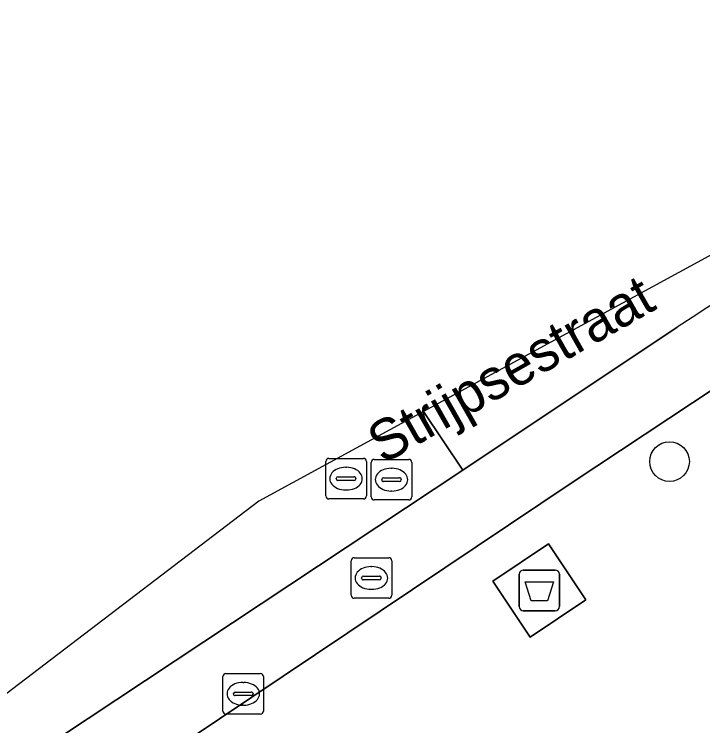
# Model space of a CAD drawing. Extents: x 159371 to 159986, y 382987 to 383597.
# Drawn here: x 159546.91 to 159563.9, y 383523.3 to 383540.84 of the extents above; entities that cross this region are included whole.
import ezdxf

# ---------------------------------------------------------------- set-up
doc = ezdxf.new("R2010")
doc.units = 0
for name, color, linetype in [('IMGEO_Afval_apart_plaats', 7, 'Continuous'), ('IMGEO_Boom', 7, 'Continuous'), ('IMGEO_Kolk', 7, 'Continuous'), ('IMGEO_Openbare_ruimte_label', 7, 'Continuous'), ('IMGEO_Rijbaan_lokaal_gesloten', 7, 'Continuous'), ('IMGEO_Rijbaan_lokaal_open', 7, 'Continuous'), ('IMGEO_Rioolput', 7, 'Continuous'), ('IMGEO_Voetpad_gesloten', 7, 'Continuous'), ('IMGEO_Voetpad_open', 7, 'Continuous')]:
    doc.layers.add(name, color=color, linetype=linetype)

msp = doc.modelspace()

# ---------------------------------------------------------------- linework, layer by layer
at = {"layer": 'IMGEO_Afval_apart_plaats'}
for p, q in [((159559.368, 383526.235), (159559.368, 383527.035)), ((159559.368, 383527.035), (159559.368, 383526.235)), ((159559.468, 383527.135), (159560.258, 383527.135)), ((159560.258, 383527.135), (159559.468, 383527.135)), ((159560.358, 383527.035), (159560.358, 383526.235)), ((159560.358, 383526.235), (159560.358, 383527.035)), ((159560.258, 383526.135), (159559.468, 383526.135)), ((159559.468, 383526.135), (159560.258, 383526.135))]:
    msp.add_line(p, q, dxfattribs=at)
msp.add_lwpolyline([(159559.511, 383526.849), (159560.215, 383526.849), (159560.066, 383526.379), (159559.66, 383526.379), (159559.511, 383526.849)], dxfattribs=at)
for centre, start, end in [((159559.468, 383527.035), 90, 180), ((159559.468, 383527.035), 90, 180), ((159560.258, 383527.035), 0, 90), ((159560.258, 383527.035), 360, 90), ((159559.468, 383526.235), 180, 270), ((159559.468, 383526.235), 180, 270), ((159560.258, 383526.235), 270, 0), ((159560.258, 383526.235), 270, 0)]:
    msp.add_arc(centre, 0.1, start, end, dxfattribs=at)
at = {"layer": 'IMGEO_Boom'}
msp.add_circle((159563.076, 383529.81), 0.489, dxfattribs=at)
at = {"layer": 'IMGEO_Kolk'}
for p, q in [((159552.06, 383523.66), (159552.06, 383524.512)), ((159552.135, 383524.586), (159552.987, 383524.586)), ((159553.061, 383524.512), (159553.061, 383523.66)), ((159552.548, 383524.366), (159552.573, 383524.366)), ((159552.319, 383524.08), (159552.319, 383524.092)), ((159552.757, 383524.043), (159552.359, 383524.043)), ((159552.362, 383524.129), (159552.76, 383524.129)), ((159552.803, 383524.092), (159552.803, 383524.08)), ((159552.571, 383523.806), (159552.546, 383523.806)), ((159552.987, 383523.586), (159552.135, 383523.586))]:
    msp.add_line(p, q, dxfattribs=at)
for points in [[(159552.06, 383523.66), (159552.06, 383524.512)], [(159552.135, 383524.586), (159552.987, 383524.586)], [(159553.061, 383524.512), (159553.061, 383523.66)], [(159552.987, 383523.586), (159552.135, 383523.586)]]:
    msp.add_lwpolyline(points, dxfattribs=at)
for centre, radius, start, end in [((159552.137, 383524.51), 0.0765, 91.552, 178.448), ((159552.137, 383524.51), 0.0765, 91.552, 178.448), ((159552.985, 383524.51), 0.0765, 1.552, 88.448), ((159552.985, 383524.51), 0.0765, 1.552, 88.448), ((159552.359, 383524.089), 0.0403, 85.8775, 175.7526), ((159552.356, 383524.079), 0.0366, 178.938, 274.7102), ((159552.76, 383524.086), 0.043, 264.8664, 352.4533), ((159552.764, 383524.091), 0.0386, 1.7309, 96.639), ((159552.137, 383523.662), 0.0765, 181.552, 268.448), ((159552.137, 383523.662), 0.0765, 181.552, 268.448), ((159552.985, 383523.662), 0.0765, 271.552, 358.448), ((159552.985, 383523.662), 0.0765, 271.552, 358.448)]:
    msp.add_arc(centre, radius, start, end, dxfattribs=at)
for centre, major_axis, ratio, start_param, end_param in [((159552.547, 383524.086), (-0.387, 0.002), 0.722429, 4.712389, 7.853982), ((159552.572, 383524.086), (-0.39, 0.002), 0.717154, 1.570796, 4.712389)]:
    msp.add_ellipse(centre, major_axis=major_axis, ratio=ratio, start_param=start_param, end_param=end_param, dxfattribs=at)
at = {"layer": 'IMGEO_Rijbaan_lokaal_gesloten'}
for points in [[(159563.267, 383533.126), (159557.979, 383529.596), (159548.028, 383523.01)], [(159539.153, 383514.285), (159542.987, 383517.287), (159543.962, 383518.05), (159545.608, 383519.212), (159560.701, 383529.313), (159564.226, 383531.645)]]:
    msp.add_lwpolyline(points, dxfattribs=at)
msp.add_arc((159610.63, 383460.933), 86.343, 114.03961, 123.26756, dxfattribs=at)
at = {"layer": 'IMGEO_Rijbaan_lokaal_open'}
for points in [[(159575.457, 383539.787), (159575.021, 383540.839), (159575.021, 383540.839), (159564.049, 383534.872), (159557.01, 383531.044)], [(159557.01, 383531.044), (159557.979, 383529.596), (159563.267, 383533.126)], [(159548.028, 383523.01), (159557.979, 383529.596), (159557.01, 383531.044), (159552.945, 383528.833), (159522.6, 383505.702), (159509.624, 383495.811), (159506.117, 383493.138)]]:
    msp.add_lwpolyline(points, dxfattribs=at)
msp.add_arc((159610.63, 383460.933), 86.343, 114.03961, 123.26756, dxfattribs=at)
at = {"layer": 'IMGEO_Rioolput'}
for p, q in [((159554.596, 383528.964), (159554.596, 383529.816)), ((159554.671, 383529.89), (159555.523, 383529.89)), ((159555.597, 383529.816), (159555.597, 383528.964)), ((159555.717, 383528.939), (159555.717, 383529.791)), ((159555.792, 383529.865), (159556.644, 383529.865)), ((159556.718, 383529.791), (159556.718, 383528.939)), ((159555.084, 383529.67), (159555.109, 383529.67)), ((159556.205, 383529.645), (159556.23, 383529.645)), ((159554.898, 383529.433), (159555.296, 383529.433)), ((159554.855, 383529.384), (159554.855, 383529.396)), ((159555.293, 383529.347), (159554.895, 383529.347)), ((159555.339, 383529.396), (159555.339, 383529.384)), ((159555.976, 383529.359), (159555.976, 383529.371)), ((159556.414, 383529.322), (159556.016, 383529.322)), ((159556.019, 383529.408), (159556.417, 383529.408)), ((159556.46, 383529.371), (159556.46, 383529.359)), ((159555.107, 383529.11), (159555.082, 383529.11)), ((159556.228, 383529.085), (159556.203, 383529.085)), ((159555.523, 383528.89), (159554.671, 383528.89)), ((159556.644, 383528.865), (159555.792, 383528.865)), ((159555.221, 383526.515), (159555.221, 383527.367)), ((159555.296, 383527.441), (159556.148, 383527.441)), ((159556.222, 383527.367), (159556.222, 383526.515)), ((159555.709, 383527.221), (159555.734, 383527.221)), ((159555.523, 383526.984), (159555.921, 383526.984)), ((159555.48, 383526.935), (159555.48, 383526.947)), ((159555.918, 383526.898), (159555.52, 383526.898)), ((159555.964, 383526.947), (159555.964, 383526.935)), ((159555.732, 383526.661), (159555.707, 383526.661)), ((159556.148, 383526.441), (159555.296, 383526.441))]:
    msp.add_line(p, q, dxfattribs=at)
for points in [[(159554.596, 383528.964), (159554.596, 383529.816)], [(159554.671, 383529.89), (159555.523, 383529.89)], [(159555.597, 383529.816), (159555.597, 383528.964)], [(159555.717, 383528.939), (159555.717, 383529.791)], [(159555.792, 383529.865), (159556.644, 383529.865)], [(159556.718, 383529.791), (159556.718, 383528.939)], [(159555.523, 383528.89), (159554.671, 383528.89)], [(159556.644, 383528.865), (159555.792, 383528.865)], [(159555.221, 383526.515), (159555.221, 383527.367)], [(159555.296, 383527.441), (159556.148, 383527.441)], [(159556.222, 383527.367), (159556.222, 383526.515)], [(159556.148, 383526.441), (159555.296, 383526.441)]]:
    msp.add_lwpolyline(points, dxfattribs=at)
for centre, radius, start, end in [((159554.673, 383529.814), 0.0765, 91.552, 178.448), ((159554.673, 383529.814), 0.0765, 91.552, 178.448), ((159555.521, 383529.814), 0.0765, 1.552, 88.448), ((159555.521, 383529.814), 0.0765, 1.552, 88.448), ((159555.794, 383529.789), 0.0765, 91.552, 178.448), ((159555.794, 383529.789), 0.0765, 91.552, 178.448), ((159556.642, 383529.789), 0.0765, 1.552, 88.448), ((159556.642, 383529.789), 0.0765, 1.552, 88.448), ((159554.895, 383529.393), 0.0403, 85.8775, 175.7526), ((159555.3, 383529.395), 0.0386, 1.7309, 96.639), ((159554.892, 383529.383), 0.0366, 178.938, 274.7102), ((159555.296, 383529.39), 0.043, 264.8664, 352.4533), ((159556.016, 383529.368), 0.0403, 85.8775, 175.7526), ((159556.013, 383529.358), 0.0366, 178.938, 274.7102), ((159556.417, 383529.365), 0.043, 264.8664, 352.4533), ((159556.421, 383529.37), 0.0386, 1.7309, 96.639), ((159554.673, 383528.966), 0.0765, 181.552, 268.448), ((159554.673, 383528.966), 0.0765, 181.552, 268.448), ((159555.521, 383528.966), 0.0765, 271.552, 358.448), ((159555.521, 383528.966), 0.0765, 271.552, 358.448), ((159555.794, 383528.941), 0.0765, 181.552, 268.448), ((159555.794, 383528.941), 0.0765, 181.552, 268.448), ((159556.642, 383528.941), 0.0765, 271.552, 358.448), ((159556.642, 383528.941), 0.0765, 271.552, 358.448), ((159555.298, 383527.365), 0.0765, 91.552, 178.448), ((159555.298, 383527.365), 0.0765, 91.552, 178.448), ((159556.146, 383527.365), 0.0765, 1.552, 88.448), ((159556.146, 383527.365), 0.0765, 1.552, 88.448), ((159555.52, 383526.944), 0.0403, 85.8775, 175.7526), ((159555.925, 383526.946), 0.0386, 1.7309, 96.639), ((159555.517, 383526.934), 0.0366, 178.938, 274.7102), ((159555.921, 383526.941), 0.043, 264.8664, 352.4533), ((159555.298, 383526.517), 0.0765, 181.552, 268.448), ((159555.298, 383526.517), 0.0765, 181.552, 268.448), ((159556.146, 383526.517), 0.0765, 271.552, 358.448), ((159556.146, 383526.517), 0.0765, 271.552, 358.448)]:
    msp.add_arc(centre, radius, start, end, dxfattribs=at)
for centre, major_axis, ratio, start_param, end_param in [((159555.083, 383529.39), (-0.387, 0.002), 0.722429, 4.712389, 7.853982), ((159555.108, 383529.39), (-0.39, 0.002), 0.717154, 1.570796, 4.712389), ((159556.204, 383529.365), (-0.387, 0.002), 0.722429, 4.712389, 7.853982), ((159556.229, 383529.365), (-0.39, 0.002), 0.717154, 1.570796, 4.712389), ((159555.708, 383526.941), (-0.387, 0.002), 0.722429, 4.712389, 7.853982), ((159555.733, 383526.941), (-0.39, 0.002), 0.717154, 1.570796, 4.712389)]:
    msp.add_ellipse(centre, major_axis=major_axis, ratio=ratio, start_param=start_param, end_param=end_param, dxfattribs=at)
at = {"layer": 'IMGEO_Voetpad_gesloten'}
msp.add_lwpolyline([(159560.09, 383527.785), (159558.716, 383526.865), (159559.64, 383525.485), (159561.014, 383526.405)], close=True, dxfattribs=at)
at = {"layer": 'IMGEO_Voetpad_open'}
msp.add_lwpolyline([(159564.226, 383531.645), (159560.701, 383529.313), (159545.608, 383519.212), (159543.962, 383518.05), (159542.987, 383517.287), (159548.369, 383509.883), (159553.803, 383513.798), (159554.458, 383512.889), (159557.863, 383515.315), (159557.41, 383516.394), (159562.464, 383518.516), (159561.396, 383521.059), (159576.35, 383527.523), (159596.126, 383536.025), (159595.056, 383538.515)], dxfattribs=at)
msp.add_lwpolyline([(159561.014, 383526.405), (159559.64, 383525.485), (159558.716, 383526.865), (159560.09, 383527.785)], close=True, dxfattribs=at)

# ---------------------------------------------------------------- texts
at = {"layer": 'IMGEO_Openbare_ruimte_label'}
msp.add_text('Strijpsestraat', height=1, rotation=29.6169, dxfattribs=at).set_placement((159556.007, 383529.734))

doc.saveas('drawing.dxf')
